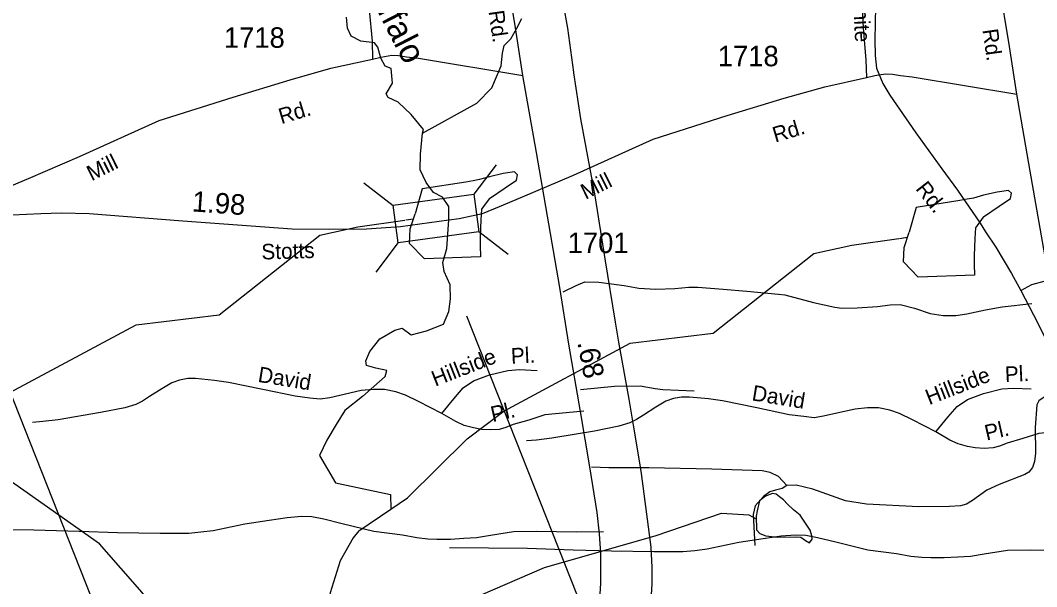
# Model space of a CAD drawing. Extents: x 2169602 to 2449496, y 721995 to 810662.
# Drawn here: x 2430531 to 2436737, y 791111 to 794566 of the extents above; entities that cross this region are included whole.
import ezdxf

# ---------------------------------------------------------------- set-up
doc = ezdxf.new("R2010")
doc.units = 0
doc.layers.add('Default', color=7, linetype='Continuous')

msp = doc.modelspace()

# ---------------------------------------------------------------- linework, layer by layer
at = {"layer": 'Default'}
for p, q in [((2433436.7, 793684.8), (2433299.4, 793504.9)), ((2432808.6, 793434.8), (2432628.6, 793572.2)), ((2433510.1, 793138), (2433330.2, 793275.4)), ((2432838.7, 793210.5), (2432701.3, 793030.6)), ((2430238.8, 792876.2), (2431828.3, 788872)), ((2433254.6, 792763.3), (2434844.1, 788759.2)), ((2432597.3, 791451.8), (2432793.2, 791583.5))]:
    msp.add_line(p, q, dxfattribs=at)
for points in [[(2433600.1, 794229), (2433554.2, 794519.7), (2433491.8, 794905), (2433455.7, 795118.7), (2433394.7, 795466.9), (2433332.3, 795848.4), (2433266, 796255.2), (2433185, 796691.2), (2433151.3, 796926.6), (2433081.2, 797188.8), (2433036.3, 797332.5), (2432970.3, 797473.8)], [(2436615.9, 794116.2), (2436570.1, 794406.9), (2436507.6, 794792.2), (2436471.5, 795005.8), (2436410.6, 795354.1), (2436348.1, 795735.5), (2436281.8, 796142.3), (2436200.8, 796578.4), (2436167.1, 796813.7), (2436097, 797075.9), (2436052.1, 797219.6), (2435986.1, 797361)], [(2432578.3, 796852.9), (2432538.8, 796675.1), (2432502.9, 796412.9), (2432484.9, 796114.8), (2432450.8, 795814.8), (2432450.8, 795744.8), (2432454.4, 795665.8), (2432477.7, 795502.3), (2432497.5, 795277.8), (2432517.3, 795134.1), (2432535.2, 795094.6), (2432578.3, 795049.7), (2432623.2, 795015.6), (2432639.4, 794992.2), (2432648.4, 794968.9), (2432652, 794852.2), (2432660.9, 794631.2), (2432678.9, 794439.1), (2432682.5, 794329.5)], [(2435594.1, 796740.1), (2435554.6, 796562.3), (2435518.7, 796300.1), (2435500.8, 796001.9), (2435466.6, 795702), (2435466.6, 795631.9), (2435470.2, 795552.9), (2435493.6, 795389.5), (2435513.3, 795165), (2435533.1, 795021.3), (2435551, 794981.8), (2435594.1, 794936.9), (2435639, 794902.8), (2435655.2, 794879.4), (2435664.2, 794856.1), (2435667.8, 794739.3), (2435676.8, 794518.4), (2435694.7, 794326.2), (2435698.3, 794216.7)], [(2436178.6, 796533.3), (2436077.3, 796431.4), (2435949.8, 796302.8), (2435894.1, 796249.2), (2435848.4, 796187.8), (2435817, 796125), (2435797, 796060.7), (2435777, 795956.4), (2435772.7, 795826.5), (2435778.5, 795398), (2435759.9, 794958.1), (2435748.5, 794446.7), (2435751.3, 794352.5), (2435759.9, 794273.9), (2435797, 794181.8), (2435841.3, 794109), (2435998.4, 793879), (2436156.9, 793661.2), (2436254.1, 793529.8), (2436391.2, 793328.4), (2436423.6, 793275.5), (2436488, 793182), (2436582.6, 793022.4), (2436639.7, 792918.1)], [(2433818.9, 794813.8), (2433871.8, 794518.4), (2433908.3, 794250.6), (2433909, 794246.6), (2433952.4, 793965.7), (2434038.3, 793495.6), (2434099.9, 793111.9), (2434162.4, 792724.6), (2434184.1, 792603.2), (2434245.9, 792254.6), (2434273.3, 792095.7), (2434311.7, 791865.5), (2434322.3, 791801.5), (2434381.4, 791351.9), (2434387.8, 791227.8), (2434386.3, 791126.1), (2434382.4, 791063.6)], [(2432986.3, 793877.8), (2432993.9, 793900.9), (2432917.9, 793991.4), (2432838.3, 794067.4), (2432776.7, 794096.4), (2432765.8, 794118.1), (2432803.9, 794183.3), (2432794.8, 794272), (2432758.6, 794286.5), (2432733.3, 794335.4), (2432713.3, 794402.4), (2432693.4, 794429.5), (2432610.1, 794438.6), (2432552.2, 794469.3), (2432528.7, 794518.2), (2432523.2, 794585.2)], [(2433475.6, 794365.4), (2433485.1, 794412.4), (2433525.9, 794453.2), (2433563.5, 794519), (2433592.7, 794577.3)], [(2432986.3, 793877.8), (2433318.3, 794061.3), (2433409.4, 794154.6), (2433467.4, 794287.9), (2433475.6, 794365.4)], [(2430132, 793461.5), (2430195, 793471), (2430270.4, 793485.4), (2430336.9, 793501.6), (2430441.1, 793542.9), (2430581.2, 793602.1), (2430893.7, 793735), (2431378.6, 793954.2), (2431831.2, 794097.8), (2432179.5, 794203.7), (2432428, 794274.2), (2432682.5, 794329.5), (2432732.8, 794342.1), (2432798.9, 794353), (2432841, 794351.5), (2432889.1, 794343.6), (2432961.9, 794334.7), (2433600.1, 794229)], [(2433147.8, 793348.7), (2433210.8, 793358.2), (2433286.3, 793372.6), (2433352.7, 793388.7), (2433456.9, 793430), (2433597, 793489.3), (2433909.5, 793622.2), (2434394.4, 793841.3), (2434847, 793985), (2435195.3, 794090.8), (2435443.8, 794161.4), (2435698.3, 794216.7), (2435748.6, 794229.3), (2435814.7, 794240.2), (2435856.8, 794238.7), (2435904.9, 794230.8), (2435977.7, 794221.9), (2436615.9, 794116.2)], [(2434016.2, 790684.9), (2434069.8, 791032.1), (2434075.7, 791132.6), (2434075.7, 791312.1), (2434068.3, 791432.1), (2434053.7, 791563.8), (2434007.9, 791841.8), (2433952.3, 792179.4), (2433880.6, 792591.1), (2433824.9, 792935.4), (2433682, 793759.7), (2433600.1, 794229)], [(2437032, 790572), (2437085.6, 790919.3), (2437091.5, 791019.8), (2437091.5, 791199.3), (2437084.2, 791319.3), (2437069.5, 791451), (2437023.7, 791729), (2436968.1, 792066.5), (2436896.4, 792478.2), (2436840.8, 792822.6), (2436697.9, 793646.9), (2436615.9, 794116.2)], [(2433147.8, 793348.7), (2433147.8, 793430.2), (2433109.8, 793488.1), (2433053.7, 793515.3), (2433008.4, 793576.8), (2432972.2, 793654.7), (2432974, 793750.6), (2432986.3, 793877.8)], [(2433560.5, 793591.7), (2433566.7, 793624.2), (2433549.4, 793641.4), (2433480.4, 793631.1), (2433395.9, 793612.1), (2433335.5, 793594.8), (2433295.8, 793588), (2433251, 793579.3), (2432985.4, 793537.9), (2432941.7, 793385.8)], [(2433396.7, 793479.8), (2433492.5, 793544.9), (2433560.5, 793591.7)], [(2436576.4, 793478.9), (2436582.5, 793511.3), (2436565.2, 793528.6), (2436496.2, 793518.2), (2436411.7, 793499.3), (2436351.3, 793482), (2436311.6, 793475.1), (2436266.8, 793466.5), (2436001.2, 793425), (2435957.5, 793273)], [(2433396.7, 793479.8), (2433394.2, 793477.6), (2433347.6, 793413.8), (2433344.1, 793348.3), (2433338.9, 793244.9), (2433338.9, 793191.5), (2433340.5, 793123.9)], [(2436412.5, 793367), (2436508.3, 793432), (2436576.4, 793478.9)], [(2430481.5, 793379), (2430656.3, 793388.4), (2430782.2, 793392.1), (2430951.3, 793388.4), (2431524.4, 793342), (2432190.7, 793293.5), (2432418.4, 793291.2), (2432645.1, 793293.5), (2432853.4, 793307.9), (2433147.8, 793348.7)], [(2433340.5, 793123.9), (2432998.5, 793111.2), (2432907.7, 793205.3), (2432911.1, 793293.2), (2432941.7, 793385.8)], [(2429777.3, 791696.3), (2429879.5, 791765.2), (2430243.6, 792125.1), (2430467.5, 792294.4), (2431239.6, 792708.4), (2431746.4, 792770.2), (2432360.6, 793256.2), (2432592.5, 793307.2), (2432879.4, 793347.9)], [(2432758.6, 792392.8), (2432769.5, 792429), (2432702.5, 792443.5), (2432644.5, 792459.8), (2432640.9, 792488.8), (2432664.5, 792544.9), (2432726, 792622.7), (2432818.3, 792675.2), (2432861.8, 792687.9), (2432917.9, 792646.3), (2433012.1, 792671.6), (2433115.2, 792711.4), (2433147.8, 792789.3), (2433158.7, 792867.1), (2433156.9, 792952.2), (2433118.9, 793033.7), (2433111.6, 793088), (2433135.2, 793174.9), (2433147.8, 793348.7)], [(2432884.5, 793348.6), (2432931.6, 793355.3)], [(2436412.5, 793367), (2436410, 793364.8), (2436363.4, 793301), (2436359.9, 793235.5), (2436354.8, 793132.1), (2436354.8, 793078.6), (2436356.3, 793011)], [(2436356.3, 793011), (2436014.3, 792998.4), (2435923.5, 793092.4), (2435926.9, 793180.3), (2435957.5, 793273)], [(2432793.2, 791583.5), (2432895.3, 791652.4), (2433259.5, 792012.3), (2433483.4, 792181.6), (2434255.4, 792595.6), (2434762.3, 792657.3), (2435376.4, 793143.4), (2435608.3, 793194.4), (2435895.2, 793235.1)], [(2435900.3, 793235.8), (2435947.4, 793242.4)], [(2433846.2, 792909.4), (2433926, 792948.2), (2433978.5, 792971), (2434062.9, 792968.7), (2434218.1, 792948.2), (2434307, 792932.2), (2434412, 792925.3), (2434528.4, 792929.9), (2434612.8, 792939), (2434667.5, 792939), (2434822.7, 792925.3), (2434966.4, 792913.9), (2435160.3, 792895.7), (2435199.1, 792891.1), (2435374.8, 792845.5), (2435504.9, 792815.8), (2435548.2, 792809), (2435641.8, 792811.3), (2435765, 792820.4), (2435842.5, 792829.5), (2435904.1, 792831.8), (2435990.8, 792809), (2436086.7, 792777), (2436166.5, 792765.6), (2436244.1, 792765.6), (2436310.3, 792774.8), (2436424.3, 792799.9), (2436527, 792818.1), (2436707.2, 792838.6)], [(2436639.7, 792918.1), (2436706.8, 792953.8), (2436782.5, 792975.5), (2436967.3, 792982.4), (2437597.1, 792977.8), (2438115, 792975.5)], [(2436639.7, 792918.1), (2436716.8, 792768.9), (2436883.9, 792438.6), (2436966.1, 792262.2), (2437028.9, 792126.5), (2437162.4, 791835.1), (2437268.9, 791598.1), (2437461, 791164.6), (2437560.2, 790943.2), (2437643.1, 790768.2), (2437785.9, 790494), (2437862.3, 790363.3), (2438117.2, 789924.1), (2438251.6, 789696.7), (2438336.4, 789546.6), (2438368.9, 789482.7), (2438387.8, 789440.3), (2438400.7, 789376.2), (2438402, 789357.7), (2438395.8, 789296.1), (2438336.2, 789063)], [(2433104.7, 792167.9), (2432963.2, 792240.9), (2432883.3, 792279.7), (2432824, 792300.2), (2432755.6, 792313.9), (2432687.1, 792313.9), (2432611.8, 792307), (2432481.8, 792277.4), (2432420.2, 792263.7), (2432363.1, 792254.6), (2432299.3, 792261.4), (2432210.3, 792272.8), (2432011.8, 792313.9), (2431801.9, 792357.2), (2431717.5, 792368.6), (2431601.1, 792380), (2431553.2, 792380), (2431503, 792370.9), (2431457.4, 792354.9), (2431395.8, 792318.4), (2431320.5, 792270.5), (2431277.1, 792243.2), (2431236.1, 792222.6), (2431169.9, 792202.1), (2431021.6, 792172.4), (2430761.5, 792129.1), (2430667.9, 792117.7), (2430606.3, 792113.1)], [(2432758.6, 792392.8), (2432621, 792271.5), (2432512.4, 792184.6), (2432459.9, 792099.5), (2432403.8, 792005.4), (2432358.5, 791911.2), (2432456.3, 791744.7), (2432792.1, 791672.3), (2432793.2, 791583.5)], [(2433104.7, 792167.9), (2433177.7, 792256.8), (2433234.7, 792323), (2433298.6, 792366.4), (2433396.7, 792402.9), (2433508.5, 792430.2), (2433579.2, 792434.8), (2433686.5, 792430.2)], [(2433951.1, 792313.9), (2434158.7, 792334.4), (2434316.2, 792336.7), (2434407.4, 792320.7), (2434455.3, 792313.9), (2434644.7, 792304.8)], [(2436951.4, 792336.7), (2436793.9, 792275.1), (2436750.6, 792245.4), (2436736.9, 792220.3), (2436727.8, 792081.2), (2436730.1, 791926), (2436723.2, 791873.5), (2436711.8, 791837), (2436689, 791809.7), (2436663.9, 791796), (2436508.7, 791734.4), (2436433.5, 791700.1), (2436344.5, 791636.3), (2436308, 791613.4), (2436271.5, 791604.3), (2436205.3, 791599.8), (2436018.2, 791597.5), (2435698.8, 791613.4), (2435568.7, 791634), (2435370.2, 791704.7), (2435267.6, 791729.8), (2435210.5, 791727.5)], [(2436120.5, 792055), (2436193.5, 792144), (2436250.5, 792210.2), (2436314.4, 792253.5), (2436412.5, 792290), (2436524.3, 792317.4), (2436595, 792322), (2436702.3, 792317.4)], [(2436120.5, 792055), (2435979, 792128), (2435899.2, 792166.8), (2435839.8, 792187.4), (2435771.4, 792201), (2435703, 792201), (2435627.7, 792194.2), (2435497.6, 792164.5), (2435436, 792150.9), (2435379, 792141.7), (2435315.1, 792148.6), (2435226.1, 792160), (2435027.6, 792201), (2434817.7, 792244.4), (2434733.3, 792255.8), (2434616.9, 792267.2), (2434569, 792267.2), (2434518.8, 792258.1), (2434473.2, 792242.1), (2434411.6, 792205.6), (2434336.3, 792157.7), (2434292.9, 792130.3), (2434251.9, 792109.8), (2434185.7, 792089.3), (2434037.4, 792059.6), (2433777.3, 792016.2), (2433683.8, 792004.8), (2433622.2, 792000.3)], [(2433971.6, 792181.5), (2433734.4, 792158.7), (2433636.3, 792126.8), (2433540.4, 792099.4), (2433494.8, 792081.2), (2433456, 792069.8), (2433401.3, 792067.5), (2433346.5, 792069.8), (2433298.6, 792078.9), (2433241.5, 792094.9), (2433191.4, 792117.7), (2433104.7, 792167.9)], [(2436987.5, 792068.7), (2436750.2, 792045.9), (2436652.1, 792014), (2436556.3, 791986.6), (2436510.6, 791968.3), (2436471.8, 791956.9), (2436417.1, 791954.6), (2436362.3, 791956.9), (2436314.4, 791966), (2436257.4, 791982), (2436207.2, 792004.8), (2436120.5, 792055)], [(2431443.3, 790835.7), (2431275.4, 791075.3), (2431014.4, 791372.6), (2430428.5, 791784.8), (2430194.4, 791917.5), (2430077.5, 791942.9), (2429253.4, 791943.3), (2428780.8, 792058.4)], [(2435210.5, 791727.5), (2435160.3, 791782.3), (2435110.2, 791807.4), (2435060, 791816.5), (2434754.2, 791827.9), (2434368.6, 791834.8), (2434124.5, 791834.8), (2434019.6, 791839.3)], [(2435210.5, 791727.5), (2435183.2, 791709.3), (2435142.1, 791700.1), (2435107.9, 791688.7), (2435069.1, 791661.4), (2435018.9, 791604.3), (2435005.2, 791551.8), (2435016.6, 791362.5)], [(2435270.5, 791413.8), (2435297.8, 791412.9), (2435326.3, 791392.6), (2435350.7, 791379), (2435365.6, 791400.7), (2435364.3, 791421), (2435353.4, 791456.3), (2435292.6, 791546.6), (2435251.7, 791579.6), (2435216.5, 791613.5), (2435192.1, 791640.6), (2435167.7, 791658.2), (2435147.3, 791675.8), (2435124.3, 791679.9), (2435082.2, 791663.6), (2435044.6, 791635.1), (2435029.4, 791574.2), (2435023.9, 791541.6), (2435026.9, 791458.1), (2435045.6, 791435.9), (2435083.6, 791419.7), (2435154.1, 791411.6), (2435270.5, 791413.8)], [(2430085.5, 789651.8), (2430276.4, 789677.4), (2430843.6, 789698.6), (2431192.6, 789799.8), (2431532.6, 790052), (2431731.5, 790136.4), (2432095.4, 790539.1), (2432676.5, 790835.5), (2433341.5, 791058.1), (2433731.5, 791227.3), (2434413.5, 791423.3), (2434812.3, 791559.5), (2434979.5, 791549.5), (2435024.5, 791524.7)], [(2434092.6, 791444.6), (2433926, 791442.3), (2433684.2, 791446.9), (2433542.7, 791444.6), (2433401.3, 791421.8), (2433316.8, 791408.1), (2433239.3, 791403.5), (2433157.1, 791399), (2433075, 791399), (2433020.2, 791401.3), (2432951.8, 791408.1), (2432865.1, 791424.1), (2432689.4, 791446.9), (2432495.5, 791494.8), (2432383.7, 791522.2), (2432310.7, 791535.9), (2432249.1, 791538.1), (2432160.1, 791531.3), (2432050.6, 791515.3), (2431902.3, 791492.5), (2431708.3, 791451.4), (2431633, 791442.3), (2431560, 791435.5), (2431384.4, 791435.5), (2431124.3, 791440), (2430891.5, 791446.9), (2430613.2, 791456), (2430136.3, 791460.6)], [(2432597.3, 791451.8), (2432562.9, 791409.1), (2432485.2, 791267.9), (2432422.6, 791072.6), (2432371.6, 790851), (2432318.9, 790639.4), (2432294.5, 790453.5), (2432286.1, 790289.4), (2432290.4, 790167.2), (2432338.4, 790016.4), (2432388.2, 789863.4), (2432444, 789727.8)], [(2436941.8, 791329.5), (2436700, 791334.1), (2436558.5, 791331.8), (2436417.1, 791309), (2436332.7, 791295.3), (2436255.1, 791290.7), (2436173, 791286.1), (2436090.8, 791286.1), (2436036.1, 791288.4), (2435967.6, 791295.3), (2435880.9, 791311.2), (2435705.2, 791334.1), (2435511.3, 791382), (2435399.5, 791409.3), (2435326.5, 791423), (2435264.9, 791425.3), (2435175.9, 791418.5), (2435066.4, 791402.5), (2434918.1, 791379.7), (2434724.2, 791338.6), (2434648.9, 791329.5), (2434575.9, 791322.6), (2434400.2, 791322.6), (2434140.1, 791327.2), (2433907.4, 791334.1), (2433629, 791343.2), (2433152.2, 791347.7)]]:
    msp.add_lwpolyline(points, dxfattribs=at)
msp.add_lwpolyline([(2433330.2, 793275.4), (2432838.8, 793209.4), (2432808, 793438.9), (2433299.4, 793504.9)], close=True, dxfattribs=at)

# ---------------------------------------------------------------- texts
for s, height, rotation, p in [('Applewhite', 95, 272.93088, (2435597, 795051.4)), ('Buffalo', 150, 296.9373, (2432597.4, 794844.9)), ('Rd.', 95, 278.08931, (2433389.8, 794621.5)), ('Rd.', 95, 278.08931, (2436405.7, 794508.7)), ('Rd.', 95, 16.64406, (2432124.9, 793932.8)), ('Rd.', 95, 16.64406, (2435140.8, 793820)), ('Mill', 95, 26.39939, (2430966.7, 793583.9)), ('Mill', 95, 26.39939, (2433982.6, 793471.1)), ('Rd.', 95, 308.15116, (2435993.4, 793537.2)), ('1.98', 125, 355.83756, (2431576.2, 793400.9)), ('Stotts', 95, 1.78607, (2432004.7, 793106.5)), ('Pl.', 95, 2.72831, (2433528.9, 792471.3)), ('.68', 125, 280.88263, (2433931.9, 792601.1)), ('Hillside', 95, 21.33207, (2433064.9, 792330.6)), ('David', 95, 350.64452, (2431977.8, 792360.9)), ('Pl.', 95, 2.72831, (2436544.8, 792358.5)), ('Hillside', 95, 21.33207, (2436080.7, 792217.7)), ('David', 95, 350.64452, (2434993.7, 792248.1)), ('Pl.', 95, 12.73302, (2433415.1, 792114.4)), ('Pl.', 95, 12.73302, (2436430.9, 792001.6))]:
    msp.add_text(s, height=height, rotation=rotation, dxfattribs=at).set_placement(p)
for s, p in [('1718', (2431774.2, 794399)), ('1718', (2434790, 794286.2)), ('1701', (2433873.4, 793146.2))]:
    msp.add_text(s, height=125, dxfattribs=at).set_placement(p)

doc.saveas('drawing.dxf')
